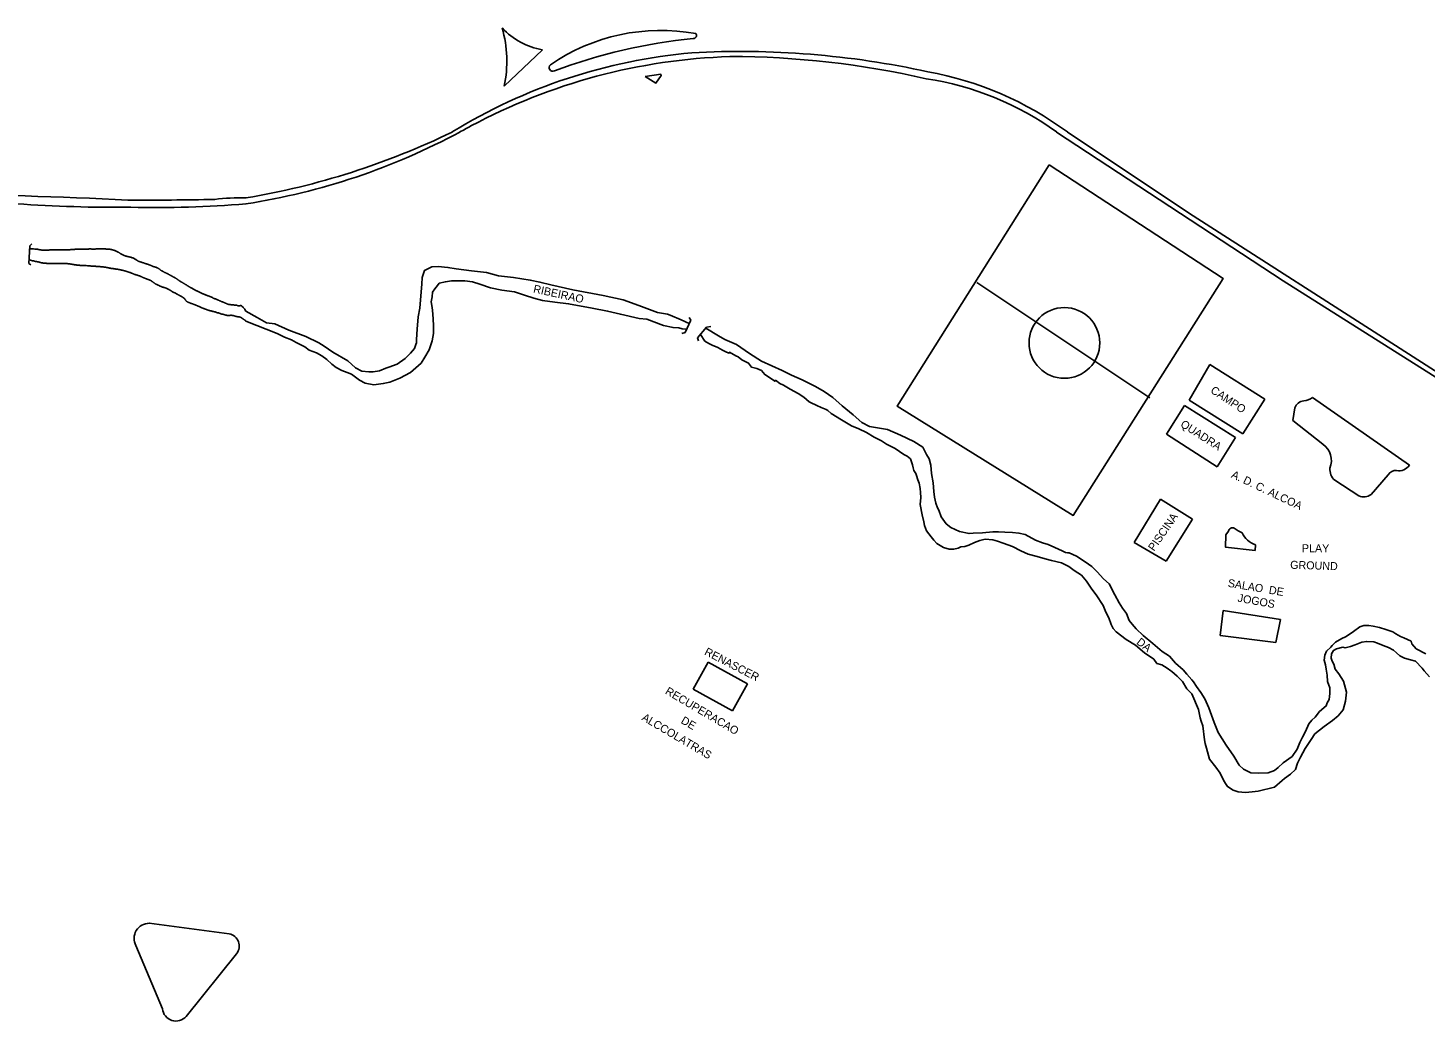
# Model space of a CAD drawing. Extents: x 325899 to 363134, y 7578590 to 7592502.
# Drawn here: x 341572 to 342271, y 7589058 to 7589554 of the extents above; entities that cross this region are included whole.
import ezdxf

# ---------------------------------------------------------------- set-up
doc = ezdxf.new("R2010")
doc.units = 0
for name, color, linetype in [('EDIFEXISTENT', 7, 'Continuous'), ('EDIFIDENTIF', 7, 'Continuous'), ('EDIFOBRAEXIS', 7, 'Continuous')]:
    doc.layers.add(name, color=color, linetype=linetype)

msp = doc.modelspace()

# ---------------------------------------------------------------- linework, layer by layer
at = {"layer": 'EDIFEXISTENT'}
for p, q in [((341573.34, 7589445.08), (341572.87, 7589436.16)), ((341574.25, 7589445.99), (341573.34, 7589445.08)), ((341572.87, 7589436.16), (341573.89, 7589435.5)), ((341902.92, 7589409.13), (341903.8, 7589407.85)), ((341901, 7589401.69), (341899.33, 7589401.16)), ((341903.8, 7589407.85), (341901, 7589401.69)), ((341911.7, 7589404.36), (341907.14, 7589398.96)), ((341913.81, 7589404.64), (341911.7, 7589404.36)), ((341907.14, 7589398.96), (341907.56, 7589397.6)), ((342152.88, 7589367.94), (342163.28, 7589385.77)), ((342163.28, 7589385.77), (342190.81, 7589368.45)), ((342179.82, 7589350.99), (342152.88, 7589367.94)), ((342190.81, 7589368.45), (342179.82, 7589350.99)), ((342141.52, 7589350.87), (342150.53, 7589365.19)), ((342150.53, 7589365.19), (342176.04, 7589349.14)), ((342166.9, 7589334.61), (342141.52, 7589350.87)), ((342176.04, 7589349.14), (342166.9, 7589334.61)), ((342125.42, 7589296.72), (342138.53, 7589318.45)), ((342138.53, 7589318.45), (342154.55, 7589308.4)), ((342154.55, 7589308.4), (342141.37, 7589287.45)), ((342141.37, 7589287.45), (342125.42, 7589296.72)), ((342168.39, 7589250.32), (342169.89, 7589262.69)), ((342169.89, 7589262.69), (342198.52, 7589258.27)), ((342198.52, 7589258.27), (342196.29, 7589246.68)), ((342196.29, 7589246.68), (342168.39, 7589250.32)), ((341904.9, 7589223.47), (341912.48, 7589236.94)), ((341912.48, 7589236.94), (341932.14, 7589226.06)), ((341924.66, 7589212.53), (341904.9, 7589223.47)), ((341932.14, 7589226.06), (341924.66, 7589212.53))]:
    msp.add_line(p, q, dxfattribs=at)
at = {"layer": 'EDIFOBRAEXIS'}
for points in [[(341829.63, 7589542.99), (341810.49, 7589524.8)], [(341880.97, 7589529.72), (341886.36, 7589526.33), (341888.94, 7589530.08), (341888.76, 7589530.89), (341880.97, 7589529.72)], [(342446.11, 7589269.87), (342299.94, 7589364.31), (342199.85, 7589427.54), (342086.62, 7589501.91)], [(342092.03, 7589501.91), (342154.85, 7589460.08), (342361.94, 7589327.42), (342447.7, 7589272.56)], [(342082.91, 7589485.44), (342006.92, 7589364.96), (342094.99, 7589310.3), (342169.93, 7589428.74), (342082.91, 7589485.44)], [(341681.39, 7589412.42), (341686.97, 7589409.25), (341691.71, 7589406.46), (341695.78, 7589406.02), (341702.86, 7589402.83), (341711.36, 7589399.68), (341717.73, 7589396.6), (341720.55, 7589394.9), (341724.75, 7589391.95), (341732.33, 7589387.62), (341736.13, 7589384.11), (341739.3, 7589382.31), (341742.74, 7589382.02), (341744.9, 7589382.05), (341748.1, 7589382.49), (341751.28, 7589383.83), (341752.78, 7589384.45), (341756.9, 7589385.85), (341760.99, 7589388.72), (341763.63, 7589391.29), (341765.63, 7589393.68), (341766.35, 7589395.65), (341766.59, 7589396.59), (341766.57, 7589398.12), (341766.91, 7589403.43), (341767.45, 7589409.52), (341768.24, 7589413.87), (341768.49, 7589416.04), (341769.34, 7589425.81), (341769.41, 7589429.14), (341770.56, 7589432.71), (341774.22, 7589434.51), (341777.43, 7589434.67), (341782.34, 7589434.27), (341786.46, 7589433.56), (341794.05, 7589432.48), (341801.64, 7589431.65), (341807.68, 7589430.02), (341815.09, 7589429.14), (341823.47, 7589427.87), (341828.33, 7589426.89), (341833.74, 7589425.55), (341844.85, 7589422.96), (341860.04, 7589420.14), (341869.9, 7589418.07), (341877.86, 7589415.12), (341887.08, 7589411.74), (341892.1, 7589410.79), (341893.5, 7589410.29), (341899, 7589407.97), (341902.88, 7589406.24)], [(341681.39, 7589407.44), (341696.93, 7589401.26), (341700.69, 7589399.37), (341704.09, 7589397.96), (341706.52, 7589396.75), (341710.74, 7589394.46), (341713.05, 7589392.86), (341716.67, 7589391.55), (341719.28, 7589390.08), (341721.74, 7589388.26), (341724.26, 7589385.95), (341726.49, 7589384.14), (341729.33, 7589382.63), (341732.01, 7589381.72), (341734.19, 7589380.8), (341738.16, 7589377.9), (341741, 7589376.41), (341745.38, 7589375.62), (341750, 7589376.14), (341753.27, 7589376.96), (341758.26, 7589378.83), (341763.71, 7589381.66), (341768.92, 7589386.45), (341770.74, 7589389.32), (341772.93, 7589393.11), (341774.46, 7589397.52), (341775.15, 7589401.19), (341775.15, 7589405.44), (341774.78, 7589411.05), (341774.49, 7589414.2), (341774.05, 7589417.02), (341774.53, 7589419.46), (341774.65, 7589421.9), (341775.73, 7589423.52), (341777.06, 7589425.14), (341778.01, 7589426.29), (341781.1, 7589427.09), (341784.09, 7589427.46), (341787.65, 7589427.47), (341790.81, 7589427.46), (341794.7, 7589427), (341798.22, 7589425.94), (341803.61, 7589424), (341809.37, 7589422.92), (341815.58, 7589422.01), (341820.61, 7589420.31), (341825.25, 7589418.94), (341829.59, 7589417.75), (341835.72, 7589416.88), (341842.67, 7589416.05), (341854.42, 7589413.87), (341862.19, 7589412.39), (341868.56, 7589410.81), (341878.02, 7589408.76), (341881.76, 7589408.37), (341890.18, 7589405.22), (341894.95, 7589404.16), (341897.8, 7589403.99), (341899.46, 7589403.58), (341901.59, 7589403.3)], [(342046.8, 7589426.61), (342133.27, 7589369.1)], [(341911.3, 7589403.88), (341917.62, 7589400), (341920.75, 7589398.26), (341926.55, 7589395.71), (341933.06, 7589391.26), (341939.2, 7589387.34), (341949.48, 7589382.66), (341954.1, 7589380.43), (341959.44, 7589378.1), (341966.15, 7589374.67), (341970.52, 7589372.13), (341974.75, 7589369.16), (341979.43, 7589365.12), (341984.95, 7589360.51), (341989.29, 7589356.69), (341993.12, 7589354.68), (341998.06, 7589353.95), (342002.17, 7589353.26), (342008.61, 7589350.42), (342015.33, 7589347.24), (342019.71, 7589344.37), (342021.66, 7589340.78), (342022.96, 7589338.51), (342023.73, 7589335.42), (342024.19, 7589331.23), (342024.9, 7589326.53), (342025.36, 7589322.27), (342025.67, 7589319.48), (342026.24, 7589316.48), (342027.03, 7589314.03), (342027.73, 7589312.89), (342028.92, 7589309.55), (342031.45, 7589306.05), (342033.71, 7589304.22), (342038.13, 7589302.19), (342042.92, 7589301.23), (342044.95, 7589301.43), (342049.6, 7589301.58), (342054.83, 7589302), (342057.55, 7589302.08), (342060.71, 7589301.92), (342064.65, 7589301.69), (342067.83, 7589301.42), (342071.01, 7589300.77), (342076.06, 7589297.83), (342079.61, 7589296.5), (342082.44, 7589295.67), (342085.84, 7589294.21), (342089.39, 7589292.55), (342091.13, 7589291.7), (342092.15, 7589291.59), (342092.96, 7589291.5), (342096.66, 7589289.99), (342101.02, 7589287.02), (342104.33, 7589284.74), (342106.93, 7589282.05), (342110.17, 7589278.66), (342112.97, 7589276.05), (342115.81, 7589270.62), (342117.99, 7589266.63), (342119.65, 7589263.9), (342121.66, 7589261.18), (342123, 7589257.81), (342124.39, 7589255.95), (342126.43, 7589253.53), (342129.93, 7589250.32), (342134.75, 7589246.21), (342139.43, 7589242.32), (342143.04, 7589239.85), (342146.13, 7589236.48), (342149.98, 7589233.09), (342151.84, 7589230.9), (342154.29, 7589228.03), (342155.09, 7589227.05), (342156.59, 7589224.78), (342158.71, 7589221.71), (342160.7, 7589218.63), (342162.82, 7589214.03), (342164.11, 7589210.43), (342165.5, 7589206.76), (342167.49, 7589201.73), (342171.48, 7589195.47), (342175.3, 7589190), (342177.95, 7589185.4), (342180.08, 7589183.52), (342183.82, 7589181.66), (342187.45, 7589181.42), (342192.36, 7589181.61), (342195.6, 7589182.71), (342197.44, 7589184.31), (342199.9, 7589186.65), (342204.36, 7589189.71), (342206.96, 7589193.47), (342208.32, 7589196.79), (342209.66, 7589199.4), (342211.13, 7589202.32), (342212.71, 7589206.13), (342214.34, 7589207.92), (342215.98, 7589209.37), (342218.08, 7589212.24), (342221.37, 7589215.05), (342221.86, 7589216.66), (342222.94, 7589218.32), (342223.23, 7589221.25), (342223.25, 7589224.07), (342222.12, 7589227.26), (342222.01, 7589230.46), (342221.44, 7589233.38), (342221.06, 7589235.61), (342220.44, 7589237.87), (342220.77, 7589240.49), (342221.66, 7589242.48), (342223.77, 7589244.41), (342224.35, 7589245.21), (342226.11, 7589246.88), (342229.29, 7589248.75), (342231.11, 7589249.58), (342233.46, 7589251.03), (342235.17, 7589252.3), (342238.24, 7589254.65), (342240.24, 7589255.28), (342242.76, 7589255.21), (342244.93, 7589254.88), (342248.14, 7589254.21), (342251.28, 7589253.23), (342254.7, 7589252.05), (342256.31, 7589251.15), (342258.64, 7589249.71), (342260.32, 7589249.06), (342263.9, 7589247.38), (342264.32, 7589246.14), (342266.44, 7589243.62), (342271.3, 7589241.16)], [(341908.55, 7589400.63), (341910.79, 7589397.41), (341912.79, 7589396.23), (341914.5, 7589395.44), (341917.31, 7589394.28), (341919.61, 7589392.93), (341920.92, 7589392.14), (341922.83, 7589391.37), (341922.86, 7589391.52), (341923.19, 7589391.83), (341926.36, 7589389.99), (341927.46, 7589389.47), (341929.33, 7589387.99), (341932.65, 7589386.43), (341934.05, 7589384.41), (341936.73, 7589383.63), (341939.08, 7589382.74), (341940.73, 7589380.65), (341942.11, 7589379.8), (341945.85, 7589377.31), (341946.15, 7589377.84), (341948.23, 7589376.16), (341950.07, 7589375.45), (341953.42, 7589373.43), (341957.42, 7589371.16), (341960.21, 7589369.34), (341962.88, 7589367.01), (341963.6, 7589366.79), (341966.79, 7589365.28), (341968.99, 7589364.16), (341971.52, 7589363.17), (341972.36, 7589362.75), (341974.03, 7589361.22), (341979.05, 7589358.12), (341984.04, 7589355.13), (341987.77, 7589353.6), (341991.56, 7589351.64), (341995.45, 7589349.37), (341999.06, 7589347.53), (342001.57, 7589345.83), (342005.89, 7589343.67), (342010.35, 7589340.78), (342011.96, 7589339.88), (342013.55, 7589338.55), (342014.18, 7589336.98), (342014.68, 7589335.57), (342014.9, 7589334.02), (342015.3, 7589332.7), (342016.26, 7589331.19), (342016.65, 7589330.3), (342017.26, 7589328.12), (342017.94, 7589326.33), (342018.43, 7589323.71), (342018.55, 7589321.73), (342018.71, 7589319.27), (342018.4, 7589315.73), (342019.52, 7589310.63), (342020.33, 7589307.01), (342020.55, 7589305.18), (342021.6, 7589302.52), (342024, 7589299.6), (342025.24, 7589297.91), (342026.76, 7589296.31), (342030.17, 7589294.16), (342033, 7589293.48), (342035.36, 7589293.48), (342037.49, 7589293.99), (342038.78, 7589294.54), (342040.71, 7589294.79), (342042.79, 7589295.38), (342045.69, 7589296.73), (342048.25, 7589297.73), (342050.99, 7589298.47), (342054.85, 7589298.06), (342057.15, 7589297.43), (342059.96, 7589296.47), (342064.68, 7589294.67), (342068.82, 7589292.58), (342072.4, 7589290.92), (342076.89, 7589289.81), (342081, 7589288.51), (342084.08, 7589287.78), (342089.13, 7589286.52), (342092.76, 7589284.78), (342095.48, 7589282.73), (342099.07, 7589280.46), (342101.57, 7589277.36), (342104.21, 7589273.4), (342106.4, 7589270.56), (342109.92, 7589265.28), (342111.23, 7589262), (342112.69, 7589259.01), (342114.02, 7589255.8), (342115.01, 7589253.78), (342116.43, 7589252.17), (342121.38, 7589248.21), (342126.04, 7589245.47), (342130.59, 7589241.58), (342135.25, 7589238.41), (342136.78, 7589236.24), (342139.25, 7589235.56), (342141.86, 7589233.94), (342143.79, 7589232.66), (342144.3, 7589232.34), (342146.94, 7589230.01), (342149.6, 7589227.19), (342151.7, 7589223.53), (342154.24, 7589221.04), (342157.67, 7589213.23), (342158.5, 7589209.17), (342158.93, 7589207.42), (342159.72, 7589205.14), (342160.67, 7589198.14), (342160.97, 7589196.29), (342161.66, 7589193.9), (342163.07, 7589188.46), (342166.19, 7589184.43), (342168.49, 7589181.38), (342170.18, 7589177.99), (342171.17, 7589176.22), (342172.05, 7589174.76), (342174.87, 7589172.89), (342177.45, 7589172.05), (342181.03, 7589171.79), (342184.51, 7589172.16), (342187.43, 7589172.42), (342195.65, 7589174.4), (342199.39, 7589177.85), (342200.65, 7589178.81), (342203.6, 7589180.9), (342206.12, 7589183.3), (342207.12, 7589186.43), (342208.64, 7589189.45), (342210.9, 7589193.8), (342213.95, 7589198.34), (342215.82, 7589201.03), (342220.5, 7589204.72), (342224.56, 7589207.79), (342227.41, 7589210.09), (342229.89, 7589213.14), (342231.03, 7589217.48), (342231.59, 7589221.91), (342230.05, 7589227.43), (342227.72, 7589231.04), (342225.88, 7589233.51), (342225.22, 7589235.94), (342224.41, 7589237.4), (342223.99, 7589238.97), (342224.04, 7589241.03), (342225.16, 7589242.78), (342226.53, 7589243.61), (342229.7, 7589244.43), (342230.94, 7589244.17), (342233.66, 7589244.81), (342235.96, 7589245.6), (342239.2, 7589246.86), (342241.69, 7589247.32), (342245.3, 7589247.16), (342247.06, 7589246.47), (342249.85, 7589245.18), (342252.63, 7589244.3), (342255.01, 7589242.95), (342256.65, 7589241.6), (342258.19, 7589240.12), (342260.54, 7589238.95), (342263.63, 7589238.02), (342266.03, 7589237.46), (342269.43, 7589233.92), (342270.41, 7589232.63), (342273.04, 7589229.54)], [(342214.52, 7589369.25), (342263.07, 7589335.35)], [(342219.78, 7589345.81), (342204.82, 7589357.77), (342205.68, 7589364.08)], [(342237.75, 7589320.05), (342225.74, 7589327.84)], [(342252.47, 7589330.64), (342243.87, 7589320.81)], [(342186.1, 7589295.57), (342185.86, 7589292.82), (342171.09, 7589294.43), (342171.33, 7589300.61), (342172.62, 7589302.45)], [(341673.03, 7589101.17), (341633.06, 7589106.44)], [(341626.36, 7589095.26), (341639.58, 7589063.7)], [(341651.54, 7589059.89), (341676.69, 7589091.22)]]:
    msp.add_lwpolyline(points, dxfattribs=at)
msp.add_circle((342090.56, 7589396.49), 17.67, dxfattribs=at)
for centre, radius, start, end in [((341751.03, 7589537.3), 60.76, 348.13206, 15.87109), ((341835.76, 7589578.34), 35.88, 222.90301, 260.1669), ((341888.89, 7589455.02), 97.68, 79.77356, 124.4821), ((341931.94, 7589276.58), 273.39, 95.66308, 110.63153), ((341905.11, 7589550.13), 1.51, 264.35008, 42.38219), ((341928.18, 7589268.05), 274.49, 95.0051, 121.57126), ((341928.62, 7589106.3), 435.87, 77.58861, 93.20719), ((341932.81, 7589245.14), 294.63, 91.83982, 118.14956), ((341834.77, 7589534.1), 1.86, 129.20685, 297.05731), ((341923.85, 7589105.84), 433.77, 76.98997, 90.06651), ((341999.8, 7589382.2), 147.88, 54.0497, 81.56028), ((341992.83, 7589367.79), 166.83, 53.5115, 79.82345), ((341618.77, 7589842.76), 378.99, 279.51044, 295.9258), ((341629.71, 7589797.11), 335.13, 278.8706, 298.25362), ((341426.15, 7590166.46), 756.84, 298.59195, 299.06342), ((341496.46, 7586913.9), 2557.12, 87.17717, 89.48616), ((341616.47, 7590188.7), 724.41, 266.05862, 270.58506), ((341633.39, 7590926.51), 1458.64, 269.56791, 271.27099), ((341636.73, 7590013.25), 549.07, 268.65775, 274.66572), ((341679, 7589355.47), 113.53, 88.7919, 96.7032), ((342210.86, 7589362.01), 5.57, 96.90516, 158.21298), ((342209.43, 7589375.83), 8.32, 275.18931, 307.66108), ((342214.17, 7589337.7), 9.87, 337.75249, 55.29546), ((342230.8, 7589333.4), 7.52, 175.72742, 227.67019), ((342255.96, 7589328.73), 3.97, 80.46904, 151.43309), ((342257.62, 7589339.32), 6.74, 261.422, 323.922), ((342240.21, 7589325.22), 5.73, 244.5081, 309.63096), ((342174.6, 7589302.04), 2.02, 65.02252, 168.07668), ((342184.4, 7589315.01), 14.28, 231.23968, 249.61895), ((342189.59, 7589306.14), 11.13, 203.9592, 251.73883), ((341633.01, 7589098.87), 7.57, 89.58459, 208.55733), ((341671.75, 7589095.05), 6.25, 322.19329, 78.19944), ((341646.39, 7589064.41), 6.85, 185.94, 318.7253)]:
    msp.add_arc(centre, radius, start, end, dxfattribs=at)
for points in [[(341573.26, 7589443.53), (341576.89, 7589443.39), (341579.1, 7589442.86), (341582.29, 7589442.89), (341584.95, 7589443.04), (341585.66, 7589443.12), (341587.94, 7589443.05), (341589.89, 7589442.9), (341593.19, 7589443.08), (341594.93, 7589443.21), (341596.99, 7589443.34), (341597.37, 7589443.36), (341600.46, 7589443.34), (341603.45, 7589443.47), (341604.87, 7589443.4), (341608.13, 7589443.48), (341610.79, 7589443.48), (341614.27, 7589443.28), (341617.31, 7589442.05), (341619.01, 7589440.88), (341619.69, 7589440.63), (341620.86, 7589439.92), (341624.71, 7589439.19), (341627.25, 7589437.42), (341628.54, 7589437.04), (341631.2, 7589436.13), (341633.13, 7589435.53), (341634.62, 7589434.8), (341637.31, 7589434.04), (341639.24, 7589432.44), (341641.9, 7589431.23), (341644.94, 7589429.56), (341647.05, 7589428.35), (341648.04, 7589427.51), (341650.47, 7589426.15), (341653.31, 7589424.33), (341657.24, 7589422.23), (341660.16, 7589420.92), (341663, 7589419.78), (341666.6, 7589418.29), (341668.32, 7589417.56), (341670.27, 7589416.72), (341672.73, 7589415.69), (341673.87, 7589415.59), (341674.25, 7589415.61), (341674.88, 7589415.54), (341675.8, 7589415.36), (341676.23, 7589415.39), (341676.63, 7589415.44), (341677.64, 7589414.88), (341678.6, 7589415.18), (341679.44, 7589415.05), (341681.39, 7589412.42)], [(341572.97, 7589437.97), (341577.28, 7589436.98), (341577.66, 7589436.98), (341579.21, 7589436.45), (341582.96, 7589436.17), (341585.36, 7589436.28), (341586.43, 7589436.25), (341586.86, 7589436.23), (341587.8, 7589436.21), (341589.09, 7589436.18), (341591.85, 7589436.21), (341597.22, 7589435.33), (341598.97, 7589435.23), (341602.19, 7589435.11), (341604.52, 7589434.86), (341606.19, 7589434.78), (341607.74, 7589434.68), (341609.21, 7589434.53), (341610.15, 7589434.46), (341611.67, 7589434.23), (341612.93, 7589433.96), (341614.13, 7589433.7), (341615.06, 7589433.63), (341616.03, 7589433.45), (341617.75, 7589433.23), (341620.77, 7589432.52), (341622.13, 7589432.14), (341624.87, 7589431.08), (341626.22, 7589430.53), (341628.4, 7589429.97), (341629.69, 7589429.24), (341632.76, 7589428.08), (341633.59, 7589427.8), (341634.58, 7589427.14), (341636.13, 7589425.95), (341637.22, 7589425.5), (341639.3, 7589424.49), (341639.73, 7589424.41), (341641.3, 7589423.93), (341641.88, 7589423.66), (341643.63, 7589422.77), (341644.88, 7589421.84), (341645.97, 7589421.46), (341646.83, 7589420.93), (341648.2, 7589420.19), (341649.31, 7589419.61), (341649.82, 7589419.28), (341650.68, 7589418.62), (341651.62, 7589417.18), (341652.99, 7589416.6), (341655.3, 7589415.77), (341657.4, 7589414.93), (341659.05, 7589414.18), (341659.51, 7589413.95), (341661.74, 7589413.14), (341663.03, 7589412.64), (341665.44, 7589412.13), (341668.86, 7589411.07), (341672.59, 7589410.04), (341672.84, 7589410.24), (341674.61, 7589410.34), (341676.84, 7589409.59), (341678.24, 7589409.51), (341679.15, 7589409.06), (341679.97, 7589408.45), (341681.39, 7589407.44)]]:
    msp.add_open_spline(points, degree=2, dxfattribs=at)

# ---------------------------------------------------------------- texts
at = {"layer": 'EDIFIDENTIF'}
for s, rotation, p in [('RIBEIRAO', 347.78288, (341824.77, 7589421.75)), ('CAMPO', 326.5415, (342163.24, 7589371.91)), ('QUADRA', 327.17256, (342148.2, 7589354.94)), ('A. D. C. ALCOA', 334.591, (342173.62, 7589329.35)), ('PISCINA', 55.39979, (342135.38, 7589292.1)), ('PLAY', 359.82629, (342209.29, 7589291.87)), ('GROUND', 358.17207, (342203.4, 7589283.64)), ('SALAO  DE', 350.4618, (342172.02, 7589274.64)), ('JOGOS', 349.86116, (342176.97, 7589267.19)), ('DA', 321.56512, (342126.24, 7589246.34)), ('RENASCER', 332.73898, (341910.23, 7589240.88)), ('RECUPERACAO', 329.52354, (341890.63, 7589221.35)), (' ALCCOLATRAS', 329.52354, (341877.6, 7589208.94)), ('DE', 329.52354, (341898.46, 7589206.68))]:
    msp.add_text(s, height=4, rotation=rotation, dxfattribs=at).set_placement(p)

doc.saveas('drawing.dxf')
